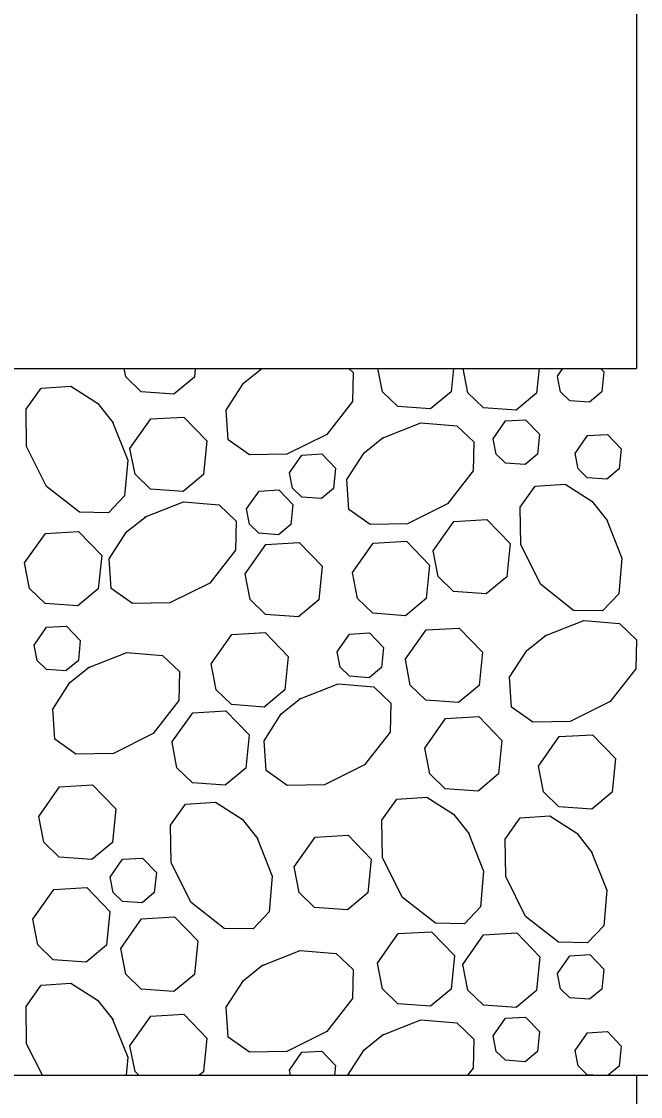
# Model space of a CAD drawing. Extents: x 636530 to 644067, y 294168 to 299122.
# Drawn here: x 638643.65 to 638651.66, y 297975.17 to 297989.08 of the extents above; entities that cross this region are included whole.
import ezdxf

# ---------------------------------------------------------------- set-up
doc = ezdxf.new("R2010")
doc.units = 0
doc.layers.add('1', color=7, linetype='Continuous')

msp = doc.modelspace()

# ---------------------------------------------------------------- linework, layer by layer
at = {"layer": '1'}
for p, q in [((638651.603, 297996.783), (638651.603, 297984.591)), ((638586.73, 297984.591), (638651.603, 297984.591)), ((638580.634, 297975.447), (638657.699, 297975.447)), ((638651.603, 297975.447), (638651.603, 297966.303))]:
    msp.add_line(p, q, dxfattribs=at)
for points in [[(638645.896, 297984.591), (638645.885, 297984.477), (638645.619, 297984.257), (638645.195, 297984.288), (638644.996, 297984.481), (638644.975, 297984.591)], [(638647.883, 297984.591), (638647.937, 297984.54), (638647.93, 297984.165), (638647.597, 297983.739), (638647.081, 297983.481), (638646.596, 297983.472), (638646.323, 297983.667), (638646.297, 297984.053), (638646.519, 297984.399), (638646.758, 297984.591)], [(638646.752, 297984.589), (638646.756, 297984.591)], [(638649.236, 297984.591), (638649.206, 297984.288), (638648.94, 297984.067), (638648.517, 297984.098), (638648.317, 297984.291), (638648.259, 297984.591)], [(638650.344, 297984.591), (638650.312, 297984.272), (638650.047, 297984.051), (638649.623, 297984.082), (638649.423, 297984.275), (638649.362, 297984.591)], [(638650.582, 297984.49), (638650.653, 297984.591)], [(638651.139, 297984.591), (638651.18, 297984.548), (638651.154, 297984.288), (638650.995, 297984.156), (638650.741, 297984.174), (638650.621, 297984.29), (638650.582, 297984.489)], [(638644.822, 297983.909), (638645.022, 297983.406), (638644.982, 297982.944), (638644.773, 297982.724), (638644.398, 297982.731), (638643.972, 297983.065), (638643.714, 297983.58), (638643.706, 297984.065), (638643.9, 297984.338), (638644.287, 297984.364), (638644.632, 297984.143), (638644.835, 297983.889)], [(638645.051, 297983.555), (638645.32, 297983.938), (638645.749, 297983.962), (638646.047, 297983.653), (638646.004, 297983.219), (638645.739, 297982.998), (638645.315, 297983.029), (638645.116, 297983.222), (638645.051, 297983.555)], [(638648.313, 297983.69), (638648.816, 297983.89), (638649.278, 297983.85), (638649.498, 297983.641), (638649.491, 297983.266), (638649.157, 297982.84), (638648.642, 297982.582), (638648.157, 297982.574), (638647.883, 297982.768), (638647.858, 297983.155), (638648.079, 297983.501), (638648.333, 297983.703)], [(638649.75, 297983.682), (638649.911, 297983.912), (638650.169, 297983.927), (638650.348, 297983.741), (638650.322, 297983.481), (638650.163, 297983.348), (638649.908, 297983.367), (638649.789, 297983.483), (638649.75, 297983.682)], [(638650.809, 297983.493), (638650.97, 297983.723), (638651.228, 297983.738), (638651.407, 297983.552), (638651.381, 297983.292), (638651.222, 297983.159), (638650.968, 297983.178), (638650.848, 297983.294), (638650.809, 297983.493)], [(638647.114, 297983.241), (638647.276, 297983.471), (638647.533, 297983.485), (638647.712, 297983.3), (638647.686, 297983.04), (638647.527, 297982.907), (638647.273, 297982.926), (638647.153, 297983.042), (638647.114, 297983.241)], [(638651.215, 297982.64), (638651.415, 297982.137), (638651.375, 297981.675), (638651.166, 297981.455), (638650.791, 297981.462), (638650.365, 297981.796), (638650.107, 297982.311), (638650.099, 297982.796), (638650.293, 297983.07), (638650.68, 297983.095), (638651.026, 297982.874), (638651.228, 297982.62)], [(638646.559, 297982.775), (638646.721, 297983.004), (638646.978, 297983.019), (638647.157, 297982.833), (638647.132, 297982.573), (638646.972, 297982.441), (638646.718, 297982.459), (638646.598, 297982.575), (638646.56, 297982.775)], [(638645.239, 297982.666), (638645.742, 297982.865), (638646.204, 297982.825), (638646.423, 297982.616), (638646.416, 297982.241), (638646.083, 297981.815), (638645.568, 297981.558), (638645.082, 297981.549), (638644.809, 297981.743), (638644.783, 297982.13), (638645.005, 297982.476), (638645.259, 297982.678)], [(638648.972, 297982.23), (638649.241, 297982.613), (638649.67, 297982.637), (638649.969, 297982.328), (638649.925, 297981.894), (638649.66, 297981.674), (638649.236, 297981.704), (638649.037, 297981.898), (638648.972, 297982.23)], [(638643.688, 297982.076), (638643.957, 297982.458), (638644.386, 297982.483), (638644.685, 297982.173), (638644.641, 297981.74), (638644.376, 297981.519), (638643.952, 297981.55), (638643.753, 297981.743), (638643.688, 297982.076)], [(638647.929, 297981.95), (638648.198, 297982.332), (638648.627, 297982.357), (638648.926, 297982.047), (638648.882, 297981.614), (638648.617, 297981.393), (638648.193, 297981.424), (638647.994, 297981.617), (638647.929, 297981.95)], [(638646.541, 297981.934), (638646.81, 297982.316), (638647.24, 297982.341), (638647.538, 297982.032), (638647.495, 297981.598), (638647.23, 297981.377), (638646.806, 297981.408), (638646.606, 297981.601), (638646.542, 297981.934)], [(638643.81, 297981.013), (638643.972, 297981.243), (638644.229, 297981.257), (638644.408, 297981.072), (638644.383, 297980.812), (638644.223, 297980.679), (638643.969, 297980.698), (638643.849, 297980.814), (638643.811, 297981.013)], [(638650.418, 297981.132), (638650.921, 297981.331), (638651.383, 297981.291), (638651.603, 297981.082), (638651.596, 297980.707), (638651.262, 297980.281), (638650.747, 297980.024), (638650.262, 297980.015), (638649.988, 297980.209), (638649.962, 297980.596), (638650.184, 297980.942), (638650.438, 297981.145)], [(638646.1, 297980.768), (638646.369, 297981.15), (638646.799, 297981.175), (638647.097, 297980.865), (638647.054, 297980.432), (638646.789, 297980.211), (638646.365, 297980.242), (638646.165, 297980.435), (638646.101, 297980.768)], [(638647.732, 297980.925), (638647.893, 297981.154), (638648.151, 297981.169), (638648.33, 297980.983), (638648.304, 297980.723), (638648.145, 297980.591), (638647.891, 297980.609), (638647.771, 297980.725), (638647.732, 297980.925)], [(638648.613, 297980.826), (638648.882, 297981.208), (638649.312, 297981.233), (638649.61, 297980.923), (638649.567, 297980.49), (638649.302, 297980.269), (638648.878, 297980.3), (638648.678, 297980.493), (638648.614, 297980.826)], [(638644.507, 297980.719), (638645.01, 297980.918), (638645.472, 297980.878), (638645.692, 297980.669), (638645.685, 297980.294), (638645.352, 297979.868), (638644.837, 297979.611), (638644.351, 297979.602), (638644.078, 297979.796), (638644.052, 297980.183), (638644.274, 297980.529), (638644.528, 297980.732)], [(638647.24, 297980.312), (638647.743, 297980.511), (638648.205, 297980.471), (638648.425, 297980.263), (638648.418, 297979.888), (638648.085, 297979.462), (638647.569, 297979.204), (638647.084, 297979.195), (638646.811, 297979.39), (638646.785, 297979.776), (638647.007, 297980.122), (638647.261, 297980.325)], [(638645.594, 297979.756), (638645.863, 297980.138), (638646.293, 297980.163), (638646.591, 297979.853), (638646.548, 297979.42), (638646.283, 297979.199), (638645.859, 297979.23), (638645.659, 297979.423), (638645.595, 297979.756)], [(638648.866, 297979.681), (638649.135, 297980.063), (638649.565, 297980.088), (638649.863, 297979.778), (638649.82, 297979.345), (638649.555, 297979.124), (638649.131, 297979.155), (638648.931, 297979.348), (638648.867, 297979.681)], [(638650.337, 297979.446), (638650.605, 297979.829), (638651.035, 297979.853), (638651.333, 297979.544), (638651.29, 297979.11), (638651.025, 297978.89), (638650.601, 297978.92), (638650.402, 297979.114), (638650.337, 297979.446)], [(638643.87, 297978.796), (638644.139, 297979.178), (638644.568, 297979.203), (638644.867, 297978.893), (638644.824, 297978.46), (638644.558, 297978.239), (638644.134, 297978.27), (638643.935, 297978.463), (638643.87, 297978.796)], [(638649.426, 297978.591), (638649.625, 297978.088), (638649.585, 297977.626), (638649.377, 297977.406), (638649.002, 297977.413), (638648.576, 297977.746), (638648.318, 297978.262), (638648.309, 297978.747), (638648.504, 297979.02), (638648.89, 297979.046), (638649.236, 297978.825), (638649.439, 297978.571)], [(638646.693, 297978.526), (638646.892, 297978.023), (638646.852, 297977.561), (638646.644, 297977.341), (638646.269, 297977.348), (638645.843, 297977.681), (638645.585, 297978.196), (638645.576, 297978.682), (638645.771, 297978.955), (638646.157, 297978.981), (638646.503, 297978.759), (638646.706, 297978.505)], [(638651.02, 297978.347), (638651.22, 297977.844), (638651.18, 297977.382), (638650.971, 297977.162), (638650.596, 297977.169), (638650.17, 297977.502), (638649.912, 297978.018), (638649.904, 297978.503), (638650.098, 297978.776), (638650.485, 297978.802), (638650.831, 297978.581), (638651.033, 297978.327)], [(638647.176, 297978.145), (638647.445, 297978.528), (638647.874, 297978.552), (638648.173, 297978.243), (638648.13, 297977.809), (638647.864, 297977.589), (638647.44, 297977.619), (638647.241, 297977.813), (638647.176, 297978.145)], [(638644.794, 297978.012), (638644.955, 297978.242), (638645.213, 297978.256), (638645.392, 297978.071), (638645.366, 297977.81), (638645.207, 297977.678), (638644.953, 297977.697), (638644.833, 297977.813), (638644.794, 297978.012)], [(638643.795, 297977.468), (638644.064, 297977.85), (638644.493, 297977.875), (638644.791, 297977.565), (638644.748, 297977.131), (638644.483, 297976.911), (638644.059, 297976.942), (638643.86, 297977.135), (638643.795, 297977.467)], [(638644.931, 297977.088), (638645.2, 297977.47), (638645.629, 297977.495), (638645.928, 297977.185), (638645.885, 297976.752), (638645.619, 297976.531), (638645.195, 297976.562), (638644.996, 297976.755), (638644.931, 297977.088)], [(638648.252, 297976.898), (638648.521, 297977.281), (638648.95, 297977.305), (638649.249, 297976.996), (638649.206, 297976.562), (638648.94, 297976.342), (638648.517, 297976.372), (638648.317, 297976.566), (638648.252, 297976.898)], [(638649.358, 297976.882), (638649.627, 297977.264), (638650.057, 297977.289), (638650.355, 297976.979), (638650.312, 297976.546), (638650.047, 297976.325), (638649.623, 297976.356), (638649.423, 297976.549), (638649.359, 297976.882)], [(638646.752, 297976.863), (638647.255, 297977.063), (638647.717, 297977.023), (638647.937, 297976.814), (638647.93, 297976.439), (638647.597, 297976.013), (638647.081, 297975.755), (638646.596, 297975.747), (638646.323, 297975.941), (638646.297, 297976.328), (638646.519, 297976.673), (638646.772, 297976.876)], [(638650.582, 297976.764), (638650.743, 297976.993), (638651.001, 297977.008), (638651.18, 297976.822), (638651.154, 297976.562), (638650.995, 297976.43), (638650.741, 297976.448), (638650.621, 297976.564), (638650.582, 297976.764)], [(638643.918, 297975.447), (638643.714, 297975.854), (638643.706, 297976.339), (638643.9, 297976.613), (638644.287, 297976.639), (638644.632, 297976.417), (638644.835, 297976.163)], [(638645.051, 297975.829), (638645.32, 297976.212), (638645.749, 297976.236), (638646.047, 297975.927), (638646.004, 297975.493), (638645.948, 297975.447)], [(638644.822, 297976.183), (638645.022, 297975.68), (638645.001, 297975.447)], [(638648.313, 297975.965), (638648.816, 297976.164), (638649.278, 297976.124), (638649.498, 297975.915), (638649.491, 297975.54), (638649.418, 297975.447)], [(638649.75, 297975.957), (638649.911, 297976.186), (638650.169, 297976.201), (638650.348, 297976.015), (638650.322, 297975.755), (638650.163, 297975.623), (638649.908, 297975.641), (638649.789, 297975.757), (638649.75, 297975.957)], [(638647.869, 297975.447), (638648.079, 297975.775), (638648.333, 297975.977)], [(638650.809, 297975.768), (638650.97, 297975.997), (638651.228, 297976.012), (638651.407, 297975.826), (638651.381, 297975.566), (638651.238, 297975.447)], [(638645.167, 297975.447), (638645.116, 297975.497), (638645.051, 297975.829)], [(638647.114, 297975.515), (638647.276, 297975.745), (638647.533, 297975.76), (638647.712, 297975.574), (638647.699, 297975.447)], [(638651.042, 297975.447), (638650.968, 297975.452), (638650.848, 297975.568), (638650.809, 297975.767)], [(638647.128, 297975.447), (638647.114, 297975.515)]]:
    msp.add_lwpolyline(points, dxfattribs=at)
msp.add_ellipse((638619.083, 297996.196), major_axis=(-55.517, 0), ratio=0.608854, dxfattribs=at)

doc.saveas('drawing.dxf')
